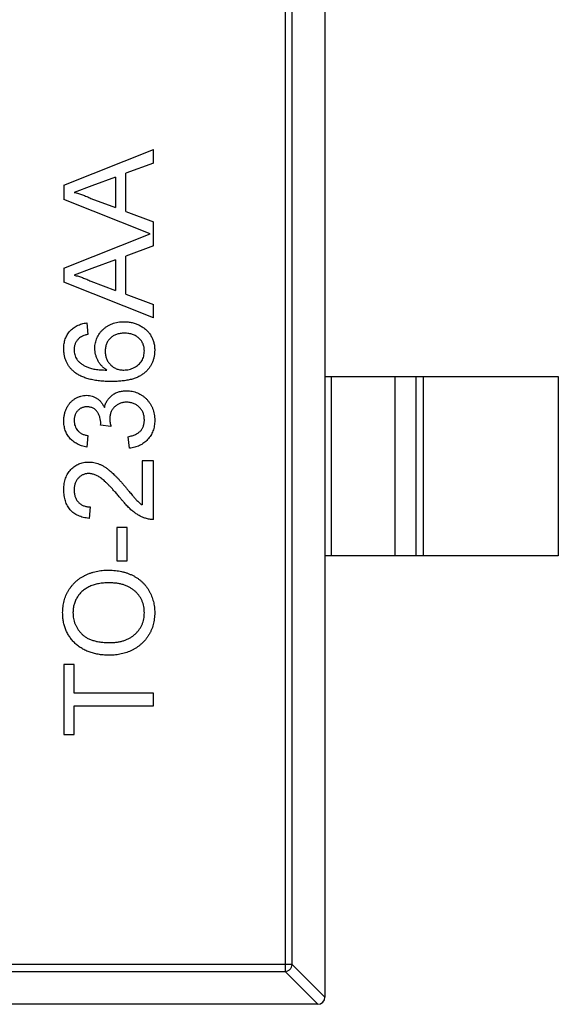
# Model space of a CAD drawing. Header units: millimetres. Extents: x 42 to 554, y 166 to 335.
# Tile 375 of 410: x 470.44 to 471.94, y 273.57 to 276.31. Entities that reach past the tile are written whole.
import ezdxf

# ---------------------------------------------------------------- set-up
doc = ezdxf.new("R2010")
doc.units = ezdxf.units.MM
doc.header["$LTSCALE"] = 30.734
doc.layers.get('0').update_dxf_attribs({"linetype": 'CONTINUOUS'})

msp = doc.modelspace()

# ---------------------------------------------------------------- linework, layer by layer
at = {"linetype": 'Continuous'}
for p, q in [((471.2943, 276.5505), (471.2943, 273.5905)), ((471.1832, 276.4791), (471.1832, 273.6619)), ((471.2029, 273.6816), (471.2029, 276.4594)), ((470.5671, 275.8532), (470.8171, 275.9525)), ((470.8171, 275.9151), (470.8171, 275.9525)), ((470.8171, 275.9151), (470.7401, 275.8866)), ((470.7401, 275.7801), (470.7401, 275.8866)), ((470.7113, 275.876), (470.6456, 275.8517)), ((470.7113, 275.876), (470.7113, 275.7907)), ((470.5671, 275.8532), (470.5671, 275.8135)), ((470.6456, 275.8517), (470.5959, 275.8334)), ((470.8076, 275.718), (470.5671, 275.8135)), ((470.6421, 275.8163), (470.7113, 275.7907)), ((470.7401, 275.7801), (470.8171, 275.7516)), ((470.8171, 275.6843), (470.8171, 275.7516)), ((470.5671, 275.6225), (470.8076, 275.718)), ((470.8171, 275.6843), (470.7401, 275.6559)), ((470.7113, 275.6453), (470.6456, 275.621)), ((470.7113, 275.6453), (470.7113, 275.5599)), ((470.7401, 275.5493), (470.7401, 275.6559)), ((470.5671, 275.6225), (470.5671, 275.5827)), ((470.6456, 275.621), (470.5959, 275.6026)), ((470.6421, 275.5855), (470.7113, 275.5599)), ((470.8171, 275.4834), (470.5671, 275.5827)), ((470.7401, 275.5493), (470.8171, 275.5209)), ((470.8171, 275.4834), (470.8171, 275.5209)), ((470.6312, 275.4696), (470.6344, 275.4375)), ((471.2943, 275.3205), (471.9443, 275.3205)), ((471.3121, 275.3205), (471.3121, 274.8205)), ((471.4903, 274.8205), (471.4903, 275.3205)), ((471.5483, 274.8205), (471.5483, 275.3205)), ((471.5681, 275.3205), (471.5681, 274.8205)), ((471.9443, 275.3205), (471.9443, 274.8205)), ((470.6696, 275.1841), (470.67, 275.1887)), ((470.6985, 275.1808), (470.6696, 275.1841)), ((470.6344, 275.1555), (470.6312, 275.1234)), ((470.7498, 275.1202), (470.7466, 275.1523)), ((470.785, 275.085), (470.785, 274.9627)), ((470.8171, 275.085), (470.785, 275.085)), ((470.8171, 274.9215), (470.8171, 275.085)), ((470.6408, 274.9568), (470.6376, 274.9247)), ((470.7145, 274.8991), (470.7145, 274.8061)), ((470.7433, 274.8991), (470.7145, 274.8991)), ((470.7433, 274.8061), (470.7433, 274.8991)), ((471.9443, 274.8205), (471.2943, 274.8205)), ((470.7145, 274.8061), (470.7433, 274.8061)), ((470.5671, 274.5177), (470.5671, 274.3221)), ((470.5959, 274.5177), (470.5671, 274.5177)), ((470.5959, 274.4375), (470.5959, 274.5177)), ((470.8171, 274.4375), (470.5959, 274.4375)), ((470.8171, 274.4023), (470.8171, 274.4375)), ((470.5959, 274.3221), (470.5959, 274.4023)), ((470.5959, 274.4023), (470.8171, 274.4023)), ((470.5671, 274.3221), (470.5959, 274.3221)), ((471.2029, 273.6816), (469.6857, 273.6816)), ((471.2029, 273.6816), (471.2943, 273.5902)), ((469.7054, 273.6619), (471.1832, 273.6619)), ((471.2746, 273.5705), (471.1832, 273.6619)), ((471.2743, 273.5705), (469.6143, 273.5705))]:
    msp.add_line(p, q, dxfattribs=at)
msp.add_arc((471.2743, 273.5905), 0.02, 270, 0, dxfattribs=at)
for points, knots in [([(470.5959, 275.8334), (470.5999, 275.8324), (470.6078, 275.8305), (470.6194, 275.8265), (470.6309, 275.8219), (470.6384, 275.8182), (470.6421, 275.8163)], [0, 0, 0, 0, 0.247294, 0.495608, 0.746359, 1, 1, 1, 1]), ([(470.5959, 275.6026), (470.5999, 275.6016), (470.6078, 275.5997), (470.6194, 275.5957), (470.6309, 275.5911), (470.6384, 275.5874), (470.6421, 275.5855)], [0, 0, 0, 0, 0.247294, 0.495608, 0.746359, 1, 1, 1, 1]), ([(470.5671, 275.3974), (470.5671, 275.3998), (470.5672, 275.4046), (470.568, 275.4117), (470.5694, 275.4183), (470.5712, 275.4247), (470.5736, 275.4307), (470.5765, 275.4364), (470.58, 275.4417), (470.584, 275.4467), (470.5885, 275.4512), (470.5934, 275.4553), (470.5987, 275.4589), (470.6044, 275.462), (470.6105, 275.4647), (470.617, 275.4668), (470.6239, 275.4685), (470.6287, 275.4692), (470.6312, 275.4696)], [0, 0, 0, 0, 0.068499, 0.134572, 0.198208, 0.259784, 0.319951, 0.379508, 0.438814, 0.498497, 0.558182, 0.617438, 0.677522, 0.737959, 0.80033, 0.86409, 0.930622, 1, 1, 1, 1]), ([(470.6536, 275.3989), (470.6537, 275.4014), (470.6538, 275.4064), (470.6549, 275.4137), (470.6567, 275.4207), (470.6591, 275.4274), (470.6624, 275.4338), (470.6662, 275.44), (470.6709, 275.4458), (470.6762, 275.4513), (470.682, 275.4563), (470.6883, 275.4608), (470.695, 275.4645), (470.7022, 275.4675), (470.7097, 275.4699), (470.7177, 275.4716), (470.7261, 275.4726), (470.7318, 275.4727), (470.7347, 275.4728)], [0, 0, 0, 0, 0.061347, 0.121203, 0.179863, 0.238152, 0.296252, 0.35519, 0.415676, 0.478379, 0.541524, 0.603977, 0.666513, 0.729491, 0.79371, 0.859736, 0.928449, 1, 1, 1, 1]), ([(470.7347, 275.4728), (470.7386, 275.4727), (470.7462, 275.4724), (470.7575, 275.4704), (470.7683, 275.4672), (470.7769, 275.4634), (470.7834, 275.4599), (470.788, 275.457), (470.7923, 275.4538), (470.7964, 275.4505), (470.8001, 275.4468), (470.8036, 275.4429), (470.8067, 275.4387), (470.8096, 275.4344), (470.8121, 275.4298), (470.8143, 275.4251), (470.8161, 275.4203), (470.8176, 275.4153), (470.8188, 275.4101), (470.8197, 275.4048), (470.8202, 275.3993), (470.8202, 275.3956), (470.8203, 275.3938)], [0, 0, 0, 0, 0.088899, 0.17544, 0.261633, 0.34801, 0.390819, 0.432814, 0.473776, 0.514166, 0.554107, 0.594121, 0.63362, 0.673585, 0.71348, 0.75336, 0.792891, 0.833007, 0.873643, 0.914893, 0.95695, 1, 1, 1, 1]), ([(470.6087, 275.426), (470.6077, 275.4249), (470.6057, 275.4228), (470.6031, 275.4195), (470.6009, 275.4159), (470.5991, 275.4121), (470.5976, 275.4082), (470.5966, 275.404), (470.596, 275.3997), (470.596, 275.3968), (470.5959, 275.3953)], [0, 0, 0, 0, 0.128545, 0.252818, 0.375212, 0.497113, 0.618546, 0.742222, 0.869458, 1, 1, 1, 1]), ([(470.6344, 275.4375), (470.6316, 275.4368), (470.6264, 275.4355), (470.6194, 275.4328), (470.6134, 275.4298), (470.6102, 275.4272), (470.6087, 275.426)], [0, 0, 0, 0, 0.299802, 0.564331, 0.796204, 1, 1, 1, 1]), ([(470.7357, 275.4407), (470.7337, 275.4407), (470.7298, 275.4406), (470.7241, 275.4399), (470.7187, 275.4389), (470.7136, 275.4374), (470.7089, 275.4355), (470.7045, 275.4332), (470.7004, 275.4304), (470.6967, 275.4272), (470.6933, 275.4236), (470.6904, 275.4197), (470.6879, 275.4156), (470.6859, 275.4111), (470.6844, 275.4062), (470.6833, 275.4011), (470.6825, 275.3957), (470.6825, 275.392), (470.6825, 275.39)], [0, 0, 0, 0, 0.072229, 0.141252, 0.207439, 0.270245, 0.331238, 0.391254, 0.450152, 0.509008, 0.567734, 0.625726, 0.683708, 0.742407, 0.803094, 0.865865, 0.931379, 1, 1, 1, 1]), ([(470.7914, 275.3913), (470.7914, 275.3931), (470.7913, 275.3966), (470.7906, 275.4017), (470.7894, 275.4066), (470.7878, 275.4112), (470.7856, 275.4155), (470.7831, 275.4196), (470.78, 275.4235), (470.7765, 275.427), (470.7726, 275.4302), (470.7683, 275.433), (470.7637, 275.4355), (470.7587, 275.4374), (470.7535, 275.4389), (470.7479, 275.44), (470.7419, 275.4406), (470.7378, 275.4407), (470.7357, 275.4407)], [0, 0, 0, 0, 0.063965, 0.124854, 0.184383, 0.242748, 0.2999, 0.357059, 0.415719, 0.475258, 0.535508, 0.596291, 0.657728, 0.721052, 0.786261, 0.853834, 0.925318, 1, 1, 1, 1]), ([(470.5955, 275.3334), (470.5932, 275.3354), (470.5887, 275.3394), (470.5829, 275.3462), (470.578, 275.3534), (470.574, 275.3612), (470.5709, 275.3696), (470.5686, 275.3784), (470.5673, 275.3877), (470.5672, 275.3941), (470.5671, 275.3974)], [0, 0, 0, 0, 0.125625, 0.247619, 0.368528, 0.488104, 0.609878, 0.735382, 0.864448, 1, 1, 1, 1]), ([(470.5959, 275.3953), (470.596, 275.3929), (470.5961, 275.3881), (470.5976, 275.3811), (470.5999, 275.3743), (470.6022, 275.3701), (470.6033, 275.368)], [0, 0, 0, 0, 0.252584, 0.499095, 0.747119, 1, 1, 1, 1]), ([(470.6866, 275.3382), (470.6839, 275.3401), (470.6787, 275.3438), (470.6719, 275.3503), (470.6662, 275.3574), (470.6616, 275.3651), (470.658, 275.3733), (470.6555, 275.3816), (470.6539, 275.3902), (470.6537, 275.396), (470.6536, 275.3989)], [0, 0, 0, 0, 0.13549, 0.265229, 0.390778, 0.51542, 0.638317, 0.759642, 0.878902, 1, 1, 1, 1]), ([(470.8203, 275.3938), (470.8202, 275.3906), (470.82, 275.3844), (470.8187, 275.3753), (470.8165, 275.3667), (470.8134, 275.3585), (470.8095, 275.3508), (470.8046, 275.3435), (470.7989, 275.3367), (470.7923, 275.3303), (470.7847, 275.3246), (470.7759, 275.3196), (470.766, 275.3154), (470.755, 275.312), (470.7428, 275.3094), (470.7295, 275.3075), (470.7152, 275.3063), (470.7052, 275.3062), (470.7, 275.3061)], [0, 0, 0, 0, 0.056157, 0.110133, 0.162537, 0.213912, 0.265146, 0.31651, 0.369179, 0.423123, 0.479276, 0.538691, 0.601978, 0.670125, 0.74365, 0.82281, 0.908261, 1, 1, 1, 1]), ([(470.6033, 275.368), (470.6051, 275.3659), (470.6086, 275.3616), (470.6152, 275.356), (470.6228, 275.351), (470.63, 275.3473), (470.6364, 275.3447), (470.6418, 275.3431), (470.6479, 275.3416), (470.6545, 275.3404), (470.6617, 275.3395), (470.6695, 275.3387), (470.6778, 275.3383), (470.6836, 275.3382), (470.6866, 275.3382)], [0, 0, 0, 0, 0.088609, 0.181893, 0.280787, 0.38702, 0.444107, 0.506454, 0.574396, 0.647656, 0.726426, 0.811458, 0.90278, 1, 1, 1, 1]), ([(470.6825, 275.39), (470.6825, 275.3883), (470.6825, 275.3848), (470.6833, 275.3797), (470.6844, 275.3747), (470.6859, 275.37), (470.6879, 275.3655), (470.6904, 275.3611), (470.6933, 275.3571), (470.6967, 275.3532), (470.7003, 275.3496), (470.7043, 275.3465), (470.7086, 275.344), (470.7132, 275.3418), (470.718, 275.3402), (470.7231, 275.339), (470.7285, 275.3383), (470.7322, 275.3382), (470.7341, 275.3382)], [0, 0, 0, 0, 0.064812, 0.127718, 0.189086, 0.249562, 0.309738, 0.370215, 0.431085, 0.493911, 0.55657, 0.617553, 0.678119, 0.739063, 0.801665, 0.864956, 0.93089, 1, 1, 1, 1]), ([(470.7341, 275.3382), (470.7366, 275.3383), (470.7416, 275.3384), (470.749, 275.3398), (470.7562, 275.342), (470.7632, 275.345), (470.7696, 275.3488), (470.7754, 275.3532), (470.7803, 275.3583), (470.7844, 275.3639), (470.7875, 275.3701), (470.7898, 275.3768), (470.7912, 275.3839), (470.7913, 275.3888), (470.7914, 275.3913)], [0, 0, 0, 0, 0.086177, 0.171222, 0.257573, 0.34515, 0.431508, 0.513644, 0.593539, 0.672806, 0.752058, 0.831493, 0.913823, 1, 1, 1, 1]), ([(470.7, 275.3061), (470.6971, 275.3061), (470.6913, 275.3061), (470.6828, 275.3065), (470.6745, 275.307), (470.6666, 275.3078), (470.659, 275.3087), (470.6517, 275.3099), (470.6447, 275.3113), (470.638, 275.3129), (470.6316, 275.3147), (470.6255, 275.3167), (470.6197, 275.3189), (470.6143, 275.3214), (470.6091, 275.324), (470.6043, 275.3269), (470.5997, 275.33), (470.5969, 275.3322), (470.5955, 275.3334)], [0, 0, 0, 0, 0.080034, 0.157854, 0.232564, 0.304731, 0.374384, 0.441663, 0.506048, 0.568692, 0.628715, 0.687238, 0.743227, 0.797567, 0.850239, 0.901629, 0.951067, 1, 1, 1, 1]), ([(470.5671, 275.1965), (470.5672, 275.1998), (470.5674, 275.2062), (470.569, 275.2156), (470.5717, 275.2246), (470.5755, 275.2332), (470.5801, 275.2411), (470.5856, 275.2481), (470.5919, 275.2541), (470.599, 275.2589), (470.6065, 275.2628), (470.6143, 275.2656), (470.6224, 275.2673), (470.6279, 275.2675), (470.6306, 275.2677)], [0, 0, 0, 0, 0.092054, 0.181008, 0.26913, 0.357137, 0.443549, 0.526433, 0.607453, 0.688385, 0.767854, 0.845531, 0.922529, 1, 1, 1, 1]), ([(470.6306, 275.2677), (470.6332, 275.2675), (470.6383, 275.2673), (470.6458, 275.2657), (470.6529, 275.2629), (470.6597, 275.2592), (470.6659, 275.2543), (470.6714, 275.2484), (470.6763, 275.2414), (470.6789, 275.2362), (470.6802, 275.2335)], [0, 0, 0, 0, 0.121951, 0.240787, 0.35855, 0.479066, 0.601519, 0.727551, 0.859932, 1, 1, 1, 1]), ([(470.6802, 275.2335), (470.6807, 275.2353), (470.6815, 275.2389), (470.6834, 275.2439), (470.6855, 275.2487), (470.688, 275.2532), (470.6909, 275.2573), (470.694, 275.2612), (470.6976, 275.2647), (470.7015, 275.268), (470.7056, 275.271), (470.71, 275.2735), (470.7147, 275.2756), (470.7196, 275.2775), (470.7248, 275.2788), (470.7303, 275.2797), (470.736, 275.2804), (470.7399, 275.2804), (470.7418, 275.2805)], [0, 0, 0, 0, 0.065828, 0.128938, 0.190858, 0.251186, 0.310974, 0.37005, 0.429672, 0.489507, 0.549975, 0.610075, 0.670915, 0.732909, 0.796711, 0.861825, 0.929892, 1, 1, 1, 1]), ([(470.7418, 275.2805), (470.7445, 275.2804), (470.7498, 275.2803), (470.7576, 275.2792), (470.765, 275.2773), (470.7722, 275.2747), (470.7791, 275.2715), (470.7856, 275.2674), (470.7918, 275.2626), (470.7976, 275.2572), (470.8029, 275.2512), (470.8076, 275.2447), (470.8115, 275.2379), (470.8147, 275.2307), (470.8172, 275.2231), (470.819, 275.2151), (470.8201, 275.2066), (470.8202, 275.2009), (470.8203, 275.198)], [0, 0, 0, 0, 0.063503, 0.124805, 0.18492, 0.244376, 0.303775, 0.364133, 0.425376, 0.488388, 0.551743, 0.61386, 0.67564, 0.737737, 0.800417, 0.864658, 0.930985, 1, 1, 1, 1]), ([(470.6317, 275.2356), (470.6304, 275.2356), (470.6279, 275.2355), (470.6243, 275.235), (470.6208, 275.2342), (470.6175, 275.233), (470.6144, 275.2315), (470.6114, 275.2296), (470.6086, 275.2275), (470.606, 275.2249), (470.6036, 275.2222), (470.6016, 275.2193), (470.5998, 275.2161), (470.5984, 275.2128), (470.5973, 275.2092), (470.5965, 275.2055), (470.596, 275.2016), (470.5959, 275.1989), (470.5959, 275.1975)], [0, 0, 0, 0, 0.065093, 0.127304, 0.188122, 0.247131, 0.306077, 0.365678, 0.426103, 0.487841, 0.550317, 0.611805, 0.672737, 0.734883, 0.79768, 0.862475, 0.929775, 1, 1, 1, 1]), ([(470.67, 275.1887), (470.6699, 275.1917), (470.6696, 275.1975), (470.6678, 275.2059), (470.6649, 275.2139), (470.6615, 275.22), (470.6582, 275.2246), (470.6553, 275.2275), (470.6522, 275.2301), (470.6487, 275.2321), (470.6449, 275.2337), (470.6407, 275.2348), (470.6363, 275.2355), (470.6332, 275.2356), (470.6317, 275.2356)], [0, 0, 0, 0, 0.129789, 0.254605, 0.378435, 0.50292, 0.565018, 0.624848, 0.683448, 0.742765, 0.802757, 0.86522, 0.930779, 1, 1, 1, 1]), ([(470.7416, 275.2484), (470.7399, 275.2484), (470.7367, 275.2483), (470.732, 275.2477), (470.7274, 275.2467), (470.7232, 275.2452), (470.7191, 275.2433), (470.7152, 275.2411), (470.7116, 275.2383), (470.7082, 275.2352), (470.7051, 275.2319), (470.7024, 275.2282), (470.7002, 275.2243), (470.6983, 275.2202), (470.6968, 275.2158), (470.6958, 275.2113), (470.6952, 275.2065), (470.6951, 275.2032), (470.6951, 275.2015)], [0, 0, 0, 0, 0.067051, 0.13118, 0.193722, 0.254499, 0.314763, 0.375117, 0.436023, 0.498297, 0.560571, 0.621619, 0.681973, 0.742853, 0.804272, 0.867473, 0.932273, 1, 1, 1, 1]), ([(470.7914, 275.1991), (470.7914, 275.201), (470.7913, 275.2045), (470.7906, 275.2097), (470.7895, 275.2146), (470.7879, 275.2193), (470.7859, 275.2236), (470.7834, 275.2277), (470.7805, 275.2315), (470.7772, 275.235), (470.7735, 275.2381), (470.7696, 275.2409), (470.7654, 275.2432), (470.7611, 275.2452), (470.7565, 275.2466), (470.7517, 275.2476), (470.7467, 275.2483), (470.7433, 275.2484), (470.7416, 275.2484)], [0, 0, 0, 0, 0.069461, 0.135658, 0.19962, 0.261651, 0.322053, 0.38234, 0.443223, 0.50493, 0.56682, 0.6276, 0.687476, 0.747351, 0.808174, 0.870133, 0.933721, 1, 1, 1, 1]), ([(470.6951, 275.2015), (470.6951, 275.2001), (470.6952, 275.197), (470.6959, 275.192), (470.6969, 275.1866), (470.698, 275.1828), (470.6985, 275.1808)], [0, 0, 0, 0, 0.209403, 0.444401, 0.708272, 1, 1, 1, 1]), ([(470.6312, 275.1234), (470.6287, 275.1239), (470.6238, 275.1249), (470.6168, 275.1269), (470.6102, 275.1294), (470.6041, 275.1323), (470.5983, 275.1356), (470.5931, 275.1394), (470.5882, 275.1436), (470.5838, 275.1482), (470.5798, 275.1532), (470.5764, 275.1585), (470.5735, 275.1641), (470.5712, 275.17), (470.5693, 275.1762), (470.568, 275.1828), (470.5672, 275.1896), (470.5671, 275.1942), (470.5671, 275.1965)], [0, 0, 0, 0, 0.071036, 0.139343, 0.204958, 0.268332, 0.330129, 0.390664, 0.450861, 0.510587, 0.570374, 0.629455, 0.687994, 0.747581, 0.807839, 0.870034, 0.93381, 1, 1, 1, 1]), ([(470.5959, 275.1975), (470.596, 275.1949), (470.5962, 275.1897), (470.5981, 275.1823), (470.6011, 275.1755), (470.6047, 275.1706), (470.608, 275.167), (470.6109, 275.1646), (470.6141, 275.1625), (470.6176, 275.1605), (470.6214, 275.1589), (470.6254, 275.1574), (470.6298, 275.1563), (470.6328, 275.1558), (470.6344, 275.1555)], [0, 0, 0, 0, 0.127797, 0.246795, 0.362284, 0.477652, 0.536237, 0.59559, 0.656344, 0.719085, 0.784349, 0.852876, 0.924551, 1, 1, 1, 1]), ([(470.7466, 275.1523), (470.7485, 275.1527), (470.7522, 275.1535), (470.7575, 275.1551), (470.7625, 275.1568), (470.767, 275.1589), (470.7711, 275.1609), (470.7748, 275.1633), (470.7781, 275.1658), (470.7809, 275.1686), (470.7834, 275.1716), (470.7856, 275.1748), (470.7874, 275.1783), (470.7888, 275.182), (470.79, 275.186), (470.7908, 275.1901), (470.7914, 275.1946), (470.7914, 275.1976), (470.7914, 275.1991)], [0, 0, 0, 0, 0.082566, 0.15976, 0.233155, 0.301356, 0.365752, 0.426437, 0.484185, 0.539549, 0.593156, 0.647048, 0.701446, 0.757, 0.81384, 0.873058, 0.934963, 1, 1, 1, 1]), ([(470.8203, 275.198), (470.8202, 275.1954), (470.8201, 275.1902), (470.8191, 275.1826), (470.8177, 275.1754), (470.8155, 275.1685), (470.8128, 275.1619), (470.8093, 275.1558), (470.8053, 275.1499), (470.8007, 275.1444), (470.7956, 275.1394), (470.7902, 275.1349), (470.7843, 275.131), (470.7781, 275.1276), (470.7715, 275.1249), (470.7646, 275.1228), (470.7573, 275.1211), (470.7523, 275.1205), (470.7498, 275.1202)], [0, 0, 0, 0, 0.067794, 0.133464, 0.196934, 0.258481, 0.319787, 0.380431, 0.44099, 0.502867, 0.564806, 0.625526, 0.685604, 0.746041, 0.807347, 0.869717, 0.93379, 1, 1, 1, 1]), ([(470.5671, 275.0048), (470.5671, 275.0077), (470.5672, 275.0134), (470.5682, 275.0216), (470.5697, 275.0293), (470.5719, 275.0366), (470.5747, 275.0434), (470.5781, 275.0498), (470.5821, 275.0557), (470.5868, 275.0611), (470.5919, 275.0659), (470.5973, 275.0702), (470.6031, 275.0737), (470.609, 275.0767), (470.6154, 275.079), (470.622, 275.0805), (470.6289, 275.0816), (470.6337, 275.0817), (470.6361, 275.0818)], [0, 0, 0, 0, 0.074712, 0.145539, 0.213339, 0.278615, 0.342094, 0.40389, 0.465063, 0.526577, 0.587328, 0.64638, 0.704345, 0.761672, 0.819418, 0.878039, 0.937796, 1, 1, 1, 1]), ([(470.6361, 275.0818), (470.6386, 275.0817), (470.6435, 275.0815), (470.6509, 275.0805), (470.6582, 275.0786), (470.6656, 275.0762), (470.6729, 275.0728), (470.6804, 275.0686), (470.6881, 275.0634), (470.6946, 275.0584), (470.7001, 275.0537), (470.7046, 275.0495), (470.7094, 275.0447), (470.7146, 275.0395), (470.7201, 275.0335), (470.726, 275.027), (470.7322, 275.0199), (470.7365, 275.0149), (470.7386, 275.0124)], [0, 0, 0, 0, 0.057945, 0.116018, 0.174826, 0.234683, 0.296827, 0.364061, 0.436192, 0.51426, 0.556976, 0.604856, 0.657675, 0.715751, 0.77884, 0.847501, 0.921228, 1, 1, 1, 1]), ([(470.6364, 275.0497), (470.635, 275.0497), (470.6322, 275.0496), (470.6282, 275.049), (470.6243, 275.048), (470.6206, 275.0466), (470.6171, 275.0449), (470.6137, 275.0426), (470.6106, 275.0401), (470.6076, 275.0371), (470.6048, 275.0339), (470.6025, 275.0303), (470.6004, 275.0265), (470.5987, 275.0225), (470.5975, 275.0183), (470.5966, 275.0138), (470.596, 275.009), (470.596, 275.0058), (470.5959, 275.0041)], [0, 0, 0, 0, 0.061762, 0.121174, 0.179421, 0.236843, 0.294322, 0.353191, 0.412721, 0.474522, 0.537057, 0.599591, 0.662367, 0.725246, 0.790316, 0.857724, 0.927232, 1, 1, 1, 1]), ([(470.7236, 274.9825), (470.7209, 274.9857), (470.7156, 274.9919), (470.7079, 275.0007), (470.7007, 275.0086), (470.694, 275.0157), (470.6877, 275.022), (470.6819, 275.0275), (470.6767, 275.0322), (470.6718, 275.0361), (470.6672, 275.0393), (470.6627, 275.0421), (470.6582, 275.0444), (470.6538, 275.0463), (470.6494, 275.0479), (470.645, 275.0489), (470.6407, 275.0496), (470.6378, 275.0497), (470.6364, 275.0497)], [0, 0, 0, 0, 0.11141, 0.214526, 0.309417, 0.396087, 0.474284, 0.544374, 0.60642, 0.660582, 0.709794, 0.756451, 0.800767, 0.843168, 0.884295, 0.923885, 0.962359, 1, 1, 1, 1]), ([(470.7386, 275.0124), (470.7404, 275.0102), (470.7438, 275.006), (470.7488, 275.0001), (470.7533, 274.9948), (470.7572, 274.9899), (470.7608, 274.9858), (470.7639, 274.9822), (470.7666, 274.9792), (470.7707, 274.9747), (470.7766, 274.9689), (470.7823, 274.9647), (470.785, 274.9627)], [0, 0, 0, 0, 0.1242, 0.23683, 0.339495, 0.431254, 0.511455, 0.581223, 0.640495, 0.688308, 0.850333, 1, 1, 1, 1]), ([(470.6376, 274.9247), (470.6348, 274.925), (470.6294, 274.9257), (470.6215, 274.9273), (470.6142, 274.9295), (470.6073, 274.9322), (470.601, 274.9355), (470.5951, 274.9393), (470.5898, 274.9437), (470.585, 274.9487), (470.5808, 274.9541), (470.5771, 274.96), (470.574, 274.9664), (470.5714, 274.9733), (470.5695, 274.9805), (470.5681, 274.9882), (470.5672, 274.9964), (470.5671, 275.002), (470.5671, 275.0048)], [0, 0, 0, 0, 0.070675, 0.137493, 0.201473, 0.262869, 0.32255, 0.380737, 0.43822, 0.495487, 0.553484, 0.611346, 0.670644, 0.731587, 0.794183, 0.859445, 0.928208, 1, 1, 1, 1]), ([(470.5959, 275.0041), (470.596, 275.0024), (470.596, 274.999), (470.5966, 274.994), (470.5975, 274.9893), (470.5988, 274.9848), (470.6005, 274.9807), (470.6026, 274.9768), (470.605, 274.9731), (470.6078, 274.9697), (470.6109, 274.9667), (470.6143, 274.964), (470.618, 274.9618), (470.622, 274.96), (470.6263, 274.9586), (470.6309, 274.9575), (470.6357, 274.9569), (470.6391, 274.9568), (470.6408, 274.9568)], [0, 0, 0, 0, 0.070696, 0.138358, 0.20337, 0.2657, 0.327256, 0.386512, 0.445858, 0.505173, 0.56378, 0.622343, 0.680824, 0.739795, 0.800801, 0.864239, 0.930631, 1, 1, 1, 1]), ([(470.7948, 274.9249), (470.7919, 274.9259), (470.7859, 274.9281), (470.7773, 274.9324), (470.7688, 274.9376), (470.7618, 274.9426), (470.7563, 274.9472), (470.7519, 274.951), (470.7474, 274.9553), (470.7429, 274.96), (470.7382, 274.965), (470.7334, 274.9705), (470.7285, 274.9763), (470.7252, 274.9804), (470.7236, 274.9825)], [0, 0, 0, 0, 0.100388, 0.204407, 0.310686, 0.422157, 0.480685, 0.543238, 0.6095, 0.679555, 0.753841, 0.831641, 0.913813, 1, 1, 1, 1]), ([(470.8171, 274.9215), (470.8152, 274.9215), (470.8114, 274.9215), (470.8057, 274.9221), (470.8002, 274.9231), (470.7966, 274.9243), (470.7948, 274.9249)], [0, 0, 0, 0, 0.252643, 0.50444, 0.750407, 1, 1, 1, 1]), ([(470.5639, 274.662), (470.5639, 274.6649), (470.564, 274.6705), (470.5648, 274.6787), (470.5661, 274.6868), (470.5679, 274.6947), (470.5702, 274.7023), (470.573, 274.7098), (470.5764, 274.717), (470.5802, 274.724), (470.5845, 274.7307), (470.5892, 274.7369), (470.5944, 274.7428), (470.5998, 274.7483), (470.6058, 274.7534), (470.6121, 274.758), (470.6189, 274.7623), (470.626, 274.7661), (470.6334, 274.7695), (470.6412, 274.7724), (470.6491, 274.7749), (470.6573, 274.777), (470.6658, 274.7785), (470.6744, 274.7797), (470.6834, 274.7803), (470.6894, 274.7804), (470.6925, 274.7805)], [0, 0, 0, 0, 0.043099, 0.085587, 0.126908, 0.167967, 0.20845, 0.249025, 0.289281, 0.33001, 0.370598, 0.410466, 0.450033, 0.489688, 0.529116, 0.569037, 0.609703, 0.650759, 0.692509, 0.734219, 0.776707, 0.819552, 0.863351, 0.907839, 0.953334, 1, 1, 1, 1]), ([(470.6925, 274.7805), (470.6956, 274.7804), (470.7017, 274.7803), (470.7108, 274.7796), (470.7196, 274.7784), (470.7282, 274.7768), (470.7365, 274.7746), (470.7446, 274.772), (470.7524, 274.7689), (470.7599, 274.7653), (470.7671, 274.7614), (470.7739, 274.7569), (470.7802, 274.7521), (470.7861, 274.747), (470.7916, 274.7413), (470.7965, 274.7353), (470.8011, 274.7289), (470.8051, 274.7221), (470.8086, 274.7151), (470.8117, 274.7079), (470.8144, 274.7006), (470.8166, 274.6931), (470.8182, 274.6855), (470.8194, 274.6777), (470.8201, 274.6699), (470.8202, 274.6646), (470.8203, 274.6619)], [0, 0, 0, 0, 0.04756, 0.093962, 0.139112, 0.183626, 0.227457, 0.270703, 0.313611, 0.35626, 0.398366, 0.439557, 0.480045, 0.519888, 0.559658, 0.599421, 0.639208, 0.679668, 0.72002, 0.759859, 0.79956, 0.839199, 0.878956, 0.918794, 0.959083, 1, 1, 1, 1]), ([(470.6922, 274.7452), (470.6897, 274.7452), (470.6849, 274.7452), (470.6778, 274.7446), (470.6708, 274.7439), (470.6641, 274.7428), (470.6577, 274.7413), (470.6515, 274.7396), (470.6455, 274.7376), (470.6398, 274.7352), (470.6343, 274.7326), (470.6292, 274.7296), (470.6244, 274.7263), (470.6198, 274.7229), (470.6157, 274.719), (470.6118, 274.7149), (470.6083, 274.7104), (470.605, 274.7057), (470.6021, 274.7008), (470.5996, 274.6958), (470.5974, 274.6906), (470.5958, 274.6852), (470.5944, 274.6796), (470.5934, 274.674), (470.5928, 274.6682), (470.5928, 274.6642), (470.5927, 274.6622)], [0, 0, 0, 0, 0.050852, 0.099752, 0.147438, 0.194086, 0.239171, 0.28334, 0.326577, 0.368936, 0.410572, 0.451051, 0.490877, 0.530044, 0.568937, 0.607578, 0.64642, 0.685679, 0.724799, 0.763513, 0.802173, 0.84074, 0.879649, 0.919071, 0.959098, 1, 1, 1, 1]), ([(470.7914, 274.6617), (470.7914, 274.6647), (470.7912, 274.6705), (470.79, 274.6791), (470.7879, 274.6872), (470.7851, 274.695), (470.7814, 274.7023), (470.777, 274.7092), (470.7717, 274.7157), (470.7657, 274.7218), (470.7588, 274.7273), (470.7513, 274.7322), (470.7431, 274.7362), (470.7343, 274.7396), (470.7247, 274.7421), (470.7144, 274.7439), (470.7035, 274.745), (470.6961, 274.7452), (470.6922, 274.7452)], [0, 0, 0, 0, 0.061055, 0.119545, 0.176806, 0.232956, 0.288583, 0.344667, 0.401662, 0.46054, 0.520477, 0.581213, 0.643431, 0.707961, 0.775371, 0.846414, 0.921152, 1, 1, 1, 1]), ([(470.6954, 274.5433), (470.6904, 274.5434), (470.6806, 274.5435), (470.6664, 274.5451), (470.653, 274.5477), (470.6405, 274.5514), (470.6287, 274.556), (470.6178, 274.5617), (470.6078, 274.5685), (470.5986, 274.5762), (470.5905, 274.5849), (470.5833, 274.5941), (470.5773, 274.6039), (470.5724, 274.6144), (470.5685, 274.6255), (470.5659, 274.6371), (470.5642, 274.6494), (470.564, 274.6578), (470.5639, 274.662)], [0, 0, 0, 0, 0.075226, 0.146575, 0.2145, 0.27953, 0.342403, 0.403496, 0.463762, 0.523864, 0.583252, 0.641302, 0.698898, 0.756295, 0.814628, 0.874325, 0.935783, 1, 1, 1, 1]), ([(470.5927, 274.6622), (470.5928, 274.6594), (470.5929, 274.6539), (470.5941, 274.6457), (470.5959, 274.6379), (470.5985, 274.6303), (470.6019, 274.623), (470.606, 274.6161), (470.6108, 274.6094), (470.6164, 274.6031), (470.6228, 274.5972), (470.6303, 274.5922), (470.6389, 274.588), (470.6483, 274.5845), (470.6588, 274.5818), (470.6702, 274.5799), (470.6827, 274.5788), (470.6913, 274.5786), (470.6958, 274.5785)], [0, 0, 0, 0, 0.055943, 0.110382, 0.164048, 0.216759, 0.269601, 0.323009, 0.377581, 0.433449, 0.490922, 0.550625, 0.613117, 0.679861, 0.751358, 0.828261, 0.910795, 1, 1, 1, 1]), ([(470.8203, 274.6619), (470.8202, 274.659), (470.8201, 274.6533), (470.8193, 274.6449), (470.818, 274.6367), (470.8162, 274.6287), (470.8138, 274.621), (470.8108, 274.6135), (470.8074, 274.6062), (470.8035, 274.5993), (470.7991, 274.5926), (470.7943, 274.5863), (470.7891, 274.5804), (470.7834, 274.575), (470.7775, 274.5699), (470.7711, 274.5654), (470.7644, 274.5612), (470.7572, 274.5574), (470.7499, 274.5541), (470.7424, 274.5513), (470.7349, 274.5488), (470.7272, 274.5468), (470.7194, 274.5452), (470.7115, 274.5441), (470.7035, 274.5434), (470.6981, 274.5433), (470.6954, 274.5433)], [0, 0, 0, 0, 0.044697, 0.088534, 0.131409, 0.173814, 0.215715, 0.257247, 0.298848, 0.340604, 0.382029, 0.42297, 0.463632, 0.504048, 0.544591, 0.584964, 0.626265, 0.667979, 0.709943, 0.751382, 0.792619, 0.833948, 0.875008, 0.916446, 0.957907, 1, 1, 1, 1]), ([(470.6958, 274.5785), (470.6994, 274.5786), (470.7064, 274.5787), (470.7167, 274.5799), (470.7264, 274.5817), (470.7355, 274.5843), (470.744, 274.5877), (470.7519, 274.5917), (470.7592, 274.5966), (470.7659, 274.6021), (470.7719, 274.6082), (470.7771, 274.6147), (470.7815, 274.6216), (470.7852, 274.6289), (470.788, 274.6366), (470.79, 274.6446), (470.7912, 274.6531), (470.7914, 274.6588), (470.7914, 274.6617)], [0, 0, 0, 0, 0.075964, 0.148125, 0.217201, 0.2833, 0.347202, 0.4093, 0.470426, 0.531588, 0.591739, 0.650258, 0.707303, 0.764208, 0.821148, 0.879119, 0.938423, 1, 1, 1, 1]), ([(471.1832, 273.6619), (471.1857, 273.662), (471.1908, 273.6632), (471.1972, 273.6676), (471.2016, 273.674), (471.2028, 273.6791), (471.2029, 273.6816)], [0, 0, 0, 0, 0.249032, 0.5, 0.750968, 1, 1, 1, 1])]:
    msp.add_open_spline(points, degree=3, knots=knots, dxfattribs=at)

doc.saveas('drawing.dxf')
